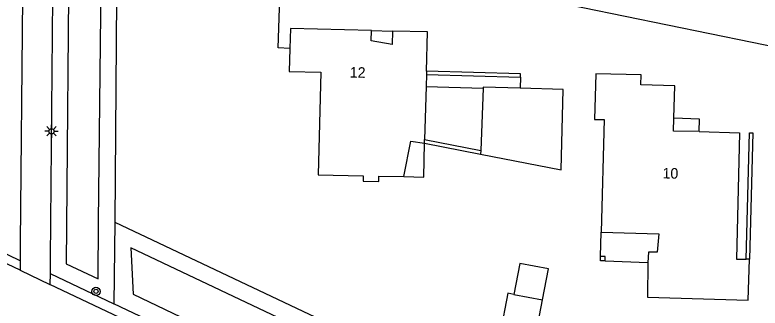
# Model space of a CAD drawing. Extents: x 124000 to 128010, y 398999 to 403000.
# Drawn here: x 127585.4 to 127655.9, y 399185.4 to 399213.2 of the extents above; entities that cross this region are included whole.
import ezdxf

# ---------------------------------------------------------------- set-up
doc = ezdxf.new("R2010")
doc.units = 0
for name, color, linetype in [('gg-afsc-hekwerk', 7, 'Continuous'), ('gg-afsc-muur', 7, 'Continuous'), ('gg-anno-huisnummerreeks BGT', 7, 'Continuous'), ('gg-bbg-bijgebouw', 7, 'Continuous'), ('gg-bbg-gedigitaliseerde bijgebouw', 7, 'Continuous'), ('gg-bbg-hoofdgebouw', 7, 'Continuous'), ('gg-bbg-luifel en loopbrug', 7, 'Continuous'), ('gg-bbg-onder overbouw', 7, 'Continuous'), ('gg-bbg-pand overbouw', 7, 'Continuous'), ('gg-bbg-pilaar onder overbouw', 7, 'Continuous'), ('gg-bbg-pilaar pand', 7, 'Continuous'), ('gg-knt-verharding', 7, 'Continuous'), ('gt-grn-groengrens', 7, 'Continuous'), ('gt-symb-boom', 7, 'Continuous'), ('gt-symb-lichtmast', 7, 'Continuous')]:
    doc.layers.add(name, color=color, linetype=linetype)

# ---------------------------------------------------------------- blocks, each defined once
blk = doc.blocks.new('gt0-BOOM')
at = {"layer": 'gt-symb-boom'}
for radius in [0.4, 0.2]:
    blk.add_circle((0, 0), radius, dxfattribs=at)
blk = doc.blocks.new('gt0-LMAST')
at = {"layer": 'gt-symb-lichtmast'}
for p, q in [((-0.182, 0.173), (-0.447, 0.438)), ((-0.005, 0.246), (-0.005, 0.621)), ((0.172, 0.173), (0.437, 0.438)), ((-0.255, -0.004), (-0.63, -0.004)), ((-0.182, -0.181), (-0.447, -0.446)), ((-0.005, -0.254), (-0.005, -0.629)), ((0.437, -0.446), (0.172, -0.181)), ((0.245, -0.004), (0.62, -0.004))]:
    blk.add_line(p, q, dxfattribs=at)
blk.add_circle((-0.005, -0.004), 0.25, dxfattribs=at)

msp = doc.modelspace()

# ---------------------------------------------------------------- linework, layer by layer
at = {"layer": 'gg-afsc-hekwerk'}
for p, q in [((127595.028, 399222.66), (127594.821, 399193.508)), ((127594.821, 399193.508), (127636.466, 399173.809))]:
    msp.add_line(p, q, dxfattribs=at)
msp.add_lwpolyline([(127611.396, 399209.975), (127610.27, 399210.055), (127610.598, 399219.482), (127595.028, 399222.66)], dxfattribs=at)
at = {"layer": 'gg-afsc-muur'}
for p, q in [((127624.124, 399201.004), (127629.44, 399199.97)), ((127624.134, 399201.349), (127629.453, 399200.314))]:
    msp.add_line(p, q, dxfattribs=at)
for points in [[(127633.219, 399207.254), (127633.229, 399207.569), (127624.318, 399207.814)], [(127654.581, 399190.013), (127654.891, 399201.977), (127655.211, 399201.974), (127654.901, 399190.016)]]:
    msp.add_lwpolyline(points, dxfattribs=at)
at = {"layer": 'gg-bbg-bijgebouw'}
for p, q in [((127629.681, 399206.228), (127629.453, 399200.314)), ((127629.453, 399200.314), (127629.44, 399199.97))]:
    msp.add_line(p, q, dxfattribs=at)
for points in [[(127629.44, 399199.97), (127637.066, 399198.484), (127637.271, 399206.082), (127633.19, 399206.211)], [(127633.19, 399206.211), (127629.685, 399206.321), (127629.681, 399206.228)]]:
    msp.add_lwpolyline(points, dxfattribs=at)
at = {"layer": 'gg-bbg-gedigitaliseerde bijgebouw'}
msp.add_line((127632.607, 399186.677), (127635.311, 399186.161), dxfattribs=at)
msp.add_lwpolyline([(127635.311, 399186.161), (127635.87, 399189.093), (127633.166, 399189.609), (127632.607, 399186.677)], dxfattribs=at)
at = {"layer": 'gg-bbg-hoofdgebouw'}
for p, q in [((127624.31, 399207.512), (127624.278, 399206.379)), ((127624.318, 399207.814), (127624.31, 399207.512)), ((127624.278, 399206.379), (127624.134, 399201.349)), ((127624.124, 399201.004), (127624.134, 399201.349)), ((127654.901, 399190.016), (127654.581, 399190.013))]:
    msp.add_line(p, q, dxfattribs=at)
for points in [[(127619.133, 399211.687), (127611.454, 399211.866), (127611.396, 399209.975)], [(127624.318, 399207.814), (127624.425, 399211.55), (127621.105, 399211.632)], [(127611.396, 399209.975), (127611.329, 399207.784), (127614.335, 399207.72), (127614.071, 399198.018), (127618.324, 399197.902), (127618.316, 399197.406), (127619.809, 399197.384), (127619.816, 399197.884), (127622.181, 399197.839)], [(127647.724, 399203.36), (127647.819, 399206.445), (127644.629, 399206.535), (127644.658, 399207.467), (127640.339, 399207.58), (127640.241, 399203.259), (127641.147, 399203.247), (127640.867, 399192.583)], [(127650.134, 399202.102), (127653.963, 399201.998), (127653.671, 399190.002), (127654.581, 399190.013)], [(127645.269, 399189.684), (127645.238, 399186.399), (127654.768, 399186.132), (127654.901, 399190.016)]]:
    msp.add_lwpolyline(points, dxfattribs=at)
at = {"layer": 'gg-bbg-luifel en loopbrug'}
for p, q in [((127624.31, 399207.512), (127633.219, 399207.254)), ((127633.219, 399207.254), (127633.19, 399206.211)), ((127624.278, 399206.379), (127629.681, 399206.228))]:
    msp.add_line(p, q, dxfattribs=at)
msp.add_lwpolyline([(127632.607, 399186.677), (127632.034, 399186.786), (127631.31, 399182.992), (127634.586, 399182.366), (127635.311, 399186.161)], dxfattribs=at)
at = {"layer": 'gg-bbg-onder overbouw'}
for points in [[(127621.105, 399211.632), (127621.073, 399210.352), (127619.097, 399210.712), (127619.133, 399211.687)], [(127650.134, 399202.102), (127647.706, 399202.143), (127647.724, 399203.36)], [(127622.181, 399197.839), (127622.826, 399201.21), (127624.124, 399201.004)], [(127640.867, 399192.583), (127646.314, 399192.419), (127646.168, 399190.667), (127645.352, 399190.669), (127645.269, 399189.684)]]:
    msp.add_lwpolyline(points, dxfattribs=at)
at = {"layer": 'gg-bbg-pand overbouw'}
for p, q in [((127619.133, 399211.687), (127621.105, 399211.632)), ((127640.81, 399190.272), (127640.867, 399192.583)), ((127641.223, 399189.847), (127645.269, 399189.684))]:
    msp.add_line(p, q, dxfattribs=at)
for points in [[(127650.134, 399202.102), (127650.153, 399203.294), (127647.724, 399203.36)], [(127622.181, 399197.839), (127624.057, 399197.768), (127624.124, 399201.004)]]:
    msp.add_lwpolyline(points, dxfattribs=at)
at = {"layer": 'gg-bbg-pilaar onder overbouw'}
msp.add_lwpolyline([(127641.223, 399189.847), (127641.239, 399190.255), (127640.81, 399190.272)], dxfattribs=at)
at = {"layer": 'gg-bbg-pilaar pand'}
msp.add_lwpolyline([(127641.223, 399189.847), (127640.806, 399189.849), (127640.81, 399190.272)], dxfattribs=at)
at = {"layer": 'gg-knt-verharding'}
for p, q in [((127586.167, 399224.741), (127585.867, 399191.568)), ((127589.015, 399224.165), (127588.706, 399190.041)), ((127585.867, 399191.568), (127585.855, 399189.864)), ((127585.855, 399189.864), (127585.848, 399188.96)), ((127588.706, 399190.041), (127588.686, 399188.642)), ((127585.848, 399188.96), (127588.671, 399187.625)), ((127588.686, 399188.642), (127588.671, 399187.625))]:
    msp.add_line(p, q, dxfattribs=at)
for points in [[(127585.848, 399188.96), (127544.242, 399208.723), (127499.18, 399231.013), (127498.4, 399231.539)], [(127595.03, 399222.931), (127655.159, 399210.59), (127709.028, 399199.411)], [(127704.611, 399128.732), (127703.819, 399129.818), (127699.824, 399133.904), (127694.812, 399137.185), (127691.927, 399138.609), (127645.924, 399160.473), (127619.853, 399172.822), (127588.671, 399187.625)]]:
    msp.add_lwpolyline(points, dxfattribs=at)
at = {"layer": 'gt-grn-groengrens'}
for p, q in [((127585.855, 399189.864), (127515.554, 399223.299)), ((127594.821, 399193.508), (127594.72, 399185.764)), ((127588.686, 399188.642), (127594.72, 399185.764))]:
    msp.add_line(p, q, dxfattribs=at)
for points in [[(127590.201, 399189.581), (127593.239, 399188.132), (127593.283, 399193.539), (127593.577, 399221.697), (127590.498, 399222.329), (127590.201, 399189.581)], [(127708.757, 399128.324), (127708.98, 399128.638), (127710.021, 399130.894), (127710.943, 399133.892), (127710.943, 399139.657), (127704.255, 399139.888), (127596.323, 399191.087), (127596.554, 399186.705), (127629.638, 399170.838), (127694.479, 399140.039), (127698.49, 399138.274), (127699.634, 399137.179), (127700.293, 399136.775), (127704.752, 399132.668), (127706.377, 399130.371), (127708.527, 399128.017), (127708.757, 399128.324)], [(127707.019, 399126.713), (127706.851, 399127.103), (127703.619, 399131.672), (127699.385, 399135.573), (127695.93, 399137.69), (127594.72, 399185.764)]]:
    msp.add_lwpolyline(points, dxfattribs=at)

# ---------------------------------------------------------------- block references
at = {"layer": 'gt-symb-boom'}
msp.add_blockref('gt0-BOOM', (127593.038, 399186.958), dxfattribs=at)
at = {"layer": 'gt-symb-lichtmast'}
msp.add_blockref('gt0-LMAST', (127588.83, 399202.135), dxfattribs=at)

# ---------------------------------------------------------------- texts
at = {"layer": 'gg-anno-huisnummerreeks BGT'}
for s, rotation, p in [('12', 358.6, (127617.053, 399207.228)), ('10', 358.7, (127646.661, 399197.666))]:
    msp.add_text(s, height=1, rotation=rotation, dxfattribs=at).set_placement(p)

doc.saveas('drawing.dxf')
